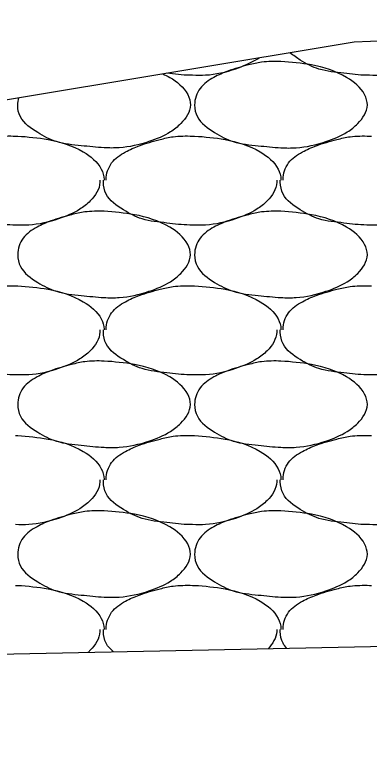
# Model space of a CAD drawing. Extents: x 1364961 to 1365294, y 367927 to 368034.
# Drawn here: x 1365025.011 to 1365026.038, y 367997.544 to 367999.654 of the extents above; entities that cross this region are included whole.
import ezdxf

# ---------------------------------------------------------------- set-up
doc = ezdxf.new("R2010")
doc.units = 0
doc.layers.add('Default', color=7, linetype='Continuous')

msp = doc.modelspace()

# ---------------------------------------------------------------- linework, layer by layer
at = {"layer": 'Default'}
for p, q in [((1365027.9953, 367999.6537), (1365025.9943, 367999.5737)), ((1365025.9943, 367999.5737), (1365004.6394, 367996.027)), ((1365025.0143, 367999.3017), (1365025.0203, 367999.3017)), ((1365025.5263, 367999.3017), (1365025.5323, 367999.3017)), ((1365026.0383, 367999.3017), (1365026.0443, 367999.3017)), ((1365025.0143, 367998.8677), (1365025.0203, 367998.8677)), ((1365025.5263, 367998.8677), (1365025.5323, 367998.8677)), ((1365026.0383, 367998.8677), (1365026.0443, 367998.8677)), ((1365025.0143, 367998.4337), (1365025.0203, 367998.4337)), ((1365025.5263, 367998.4337), (1365025.5323, 367998.4337)), ((1365026.0383, 367998.4337), (1365026.0443, 367998.4337)), ((1365025.0143, 367997.9997), (1365025.0203, 367997.9997)), ((1365025.5263, 367997.9997), (1365025.5323, 367997.9997)), ((1365026.0383, 367997.9997), (1365026.0443, 367997.9997)), ((1365031.9783, 367997.9397), (1365013.9943, 367997.5807))]:
    msp.add_line(p, q, dxfattribs=at)
for points in [[(1365026.2793, 367999.5847), (1365026.2543, 367999.5477), (1365026.2243, 367999.5237), (1365026.1623, 367999.4957), (1365026.0763, 367999.4777), (1365026.0383, 367999.4777)], [(1365026.0383, 367999.4777), (1365026.0303, 367999.4777), (1365025.9643, 367999.4837), (1365025.8923, 367999.4957), (1365025.8383, 367999.5217), (1365025.8083, 367999.5427)], [(1365025.7193, 367999.5277), (1365025.7123, 367999.5237), (1365025.6503, 367999.4957), (1365025.5643, 367999.4777), (1365025.5263, 367999.4777)], [(1365025.7823, 367999.5177), (1365025.8703, 367999.5077), (1365025.9723, 367999.4717), (1365026.0243, 367999.4217), (1365026.0323, 367999.3917), (1365026.0043, 367999.3377), (1365025.9743, 367999.3137), (1365025.9123, 367999.2857), (1365025.8263, 367999.2677), (1365025.7823, 367999.2677), (1365025.7163, 367999.2737), (1365025.6443, 367999.2857), (1365025.5903, 367999.3117), (1365025.5403, 367999.3577), (1365025.5323, 367999.3917), (1365025.5483, 367999.4397), (1365025.5883, 367999.4717), (1365025.6283, 367999.4897), (1365025.6883, 367999.5077), (1365025.7263, 367999.5157), (1365025.7823, 367999.5177)], [(1365025.4403, 367999.4817), (1365025.4603, 367999.4717), (1365025.5123, 367999.4217), (1365025.5203, 367999.3917), (1365025.4923, 367999.3377), (1365025.4623, 367999.3137), (1365025.4003, 367999.2857), (1365025.3143, 367999.2677), (1365025.2703, 367999.2677), (1365025.2043, 367999.2737), (1365025.1323, 367999.2857), (1365025.0783, 367999.3117), (1365025.0283, 367999.3577), (1365025.0203, 367999.3917), (1365025.0233, 367999.4127)], [(1365025.5263, 367999.4777), (1365025.5183, 367999.4777), (1365025.4523, 367999.4837)], [(1365024.7643, 367999.1737), (1365024.7643, 367999.1757), (1365024.7803, 367999.2237), (1365024.8203, 367999.2557), (1365024.8603, 367999.2737), (1365024.9203, 367999.2917), (1365024.9583, 367999.2997), (1365025.0143, 367999.3017)], [(1365025.0203, 367999.3017), (1365025.1083, 367999.2917), (1365025.2103, 367999.2557), (1365025.2623, 367999.2057), (1365025.2703, 367999.1757), (1365025.2703, 367999.1737)], [(1365025.2763, 367999.1737), (1365025.2763, 367999.1757), (1365025.2923, 367999.2237), (1365025.3323, 367999.2557), (1365025.3723, 367999.2737), (1365025.4323, 367999.2917), (1365025.4703, 367999.2997), (1365025.5263, 367999.3017)], [(1365025.5323, 367999.3017), (1365025.6203, 367999.2917), (1365025.7223, 367999.2557), (1365025.7743, 367999.2057), (1365025.7823, 367999.1757), (1365025.7823, 367999.1737)], [(1365025.7883, 367999.1737), (1365025.7883, 367999.1757), (1365025.8043, 367999.2237), (1365025.8443, 367999.2557), (1365025.8843, 367999.2737), (1365025.9443, 367999.2917), (1365025.9823, 367999.2997), (1365026.0383, 367999.3017)], [(1365025.0143, 367999.0437), (1365025.0063, 367999.0437), (1365024.9403, 367999.0497), (1365024.8683, 367999.0617), (1365024.8143, 367999.0877), (1365024.7643, 367999.1337), (1365024.7563, 367999.1677), (1365024.7563, 367999.1737)], [(1365025.2583, 367999.1737), (1365025.2583, 367999.1677), (1365025.2303, 367999.1137), (1365025.2003, 367999.0897), (1365025.1383, 367999.0617), (1365025.0523, 367999.0437), (1365025.0143, 367999.0437)], [(1365025.5263, 367999.0437), (1365025.5183, 367999.0437), (1365025.4523, 367999.0497), (1365025.3803, 367999.0617), (1365025.3263, 367999.0877), (1365025.2763, 367999.1337), (1365025.2683, 367999.1677), (1365025.2683, 367999.1737)], [(1365025.7703, 367999.1737), (1365025.7703, 367999.1677), (1365025.7423, 367999.1137), (1365025.7123, 367999.0897), (1365025.6503, 367999.0617), (1365025.5643, 367999.0437), (1365025.5263, 367999.0437)], [(1365026.0383, 367999.0437), (1365026.0303, 367999.0437), (1365025.9643, 367999.0497), (1365025.8923, 367999.0617), (1365025.8383, 367999.0877), (1365025.7883, 367999.1337), (1365025.7803, 367999.1677), (1365025.7803, 367999.1737)], [(1365026.2823, 367999.1737), (1365026.2823, 367999.1677), (1365026.2543, 367999.1137), (1365026.2243, 367999.0897), (1365026.1623, 367999.0617), (1365026.0763, 367999.0437), (1365026.0383, 367999.0437)], [(1365025.2703, 367999.0837), (1365025.3583, 367999.0737), (1365025.4603, 367999.0377), (1365025.5123, 367998.9877), (1365025.5203, 367998.9577), (1365025.4923, 367998.9037), (1365025.4623, 367998.8797), (1365025.4003, 367998.8517), (1365025.3143, 367998.8337), (1365025.2703, 367998.8337), (1365025.2043, 367998.8397), (1365025.1323, 367998.8517), (1365025.0783, 367998.8777), (1365025.0283, 367998.9237), (1365025.0203, 367998.9577), (1365025.0363, 367999.0057), (1365025.0763, 367999.0377), (1365025.1163, 367999.0557), (1365025.1763, 367999.0737), (1365025.2143, 367999.0817), (1365025.2703, 367999.0837)], [(1365025.7823, 367999.0837), (1365025.8703, 367999.0737), (1365025.9723, 367999.0377), (1365026.0243, 367998.9877), (1365026.0323, 367998.9577), (1365026.0043, 367998.9037), (1365025.9743, 367998.8797), (1365025.9123, 367998.8517), (1365025.8263, 367998.8337), (1365025.7823, 367998.8337), (1365025.7163, 367998.8397), (1365025.6443, 367998.8517), (1365025.5903, 367998.8777), (1365025.5403, 367998.9237), (1365025.5323, 367998.9577), (1365025.5483, 367999.0057), (1365025.5883, 367999.0377), (1365025.6283, 367999.0557), (1365025.6883, 367999.0737), (1365025.7263, 367999.0817), (1365025.7823, 367999.0837)], [(1365024.7643, 367998.7397), (1365024.7643, 367998.7417), (1365024.7803, 367998.7897), (1365024.8203, 367998.8217), (1365024.8603, 367998.8397), (1365024.9203, 367998.8577), (1365024.9583, 367998.8657), (1365025.0143, 367998.8677)], [(1365025.0203, 367998.8677), (1365025.1083, 367998.8577), (1365025.2103, 367998.8217), (1365025.2623, 367998.7717), (1365025.2703, 367998.7417), (1365025.2703, 367998.7397)], [(1365025.2763, 367998.7397), (1365025.2763, 367998.7417), (1365025.2923, 367998.7897), (1365025.3323, 367998.8217), (1365025.3723, 367998.8397), (1365025.4323, 367998.8577), (1365025.4703, 367998.8657), (1365025.5263, 367998.8677)], [(1365025.5323, 367998.8677), (1365025.6203, 367998.8577), (1365025.7223, 367998.8217), (1365025.7743, 367998.7717), (1365025.7823, 367998.7417), (1365025.7823, 367998.7397)], [(1365025.7883, 367998.7397), (1365025.7883, 367998.7417), (1365025.8043, 367998.7897), (1365025.8443, 367998.8217), (1365025.8843, 367998.8397), (1365025.9443, 367998.8577), (1365025.9823, 367998.8657), (1365026.0383, 367998.8677)], [(1365025.0143, 367998.6097), (1365025.0063, 367998.6097), (1365024.9403, 367998.6157), (1365024.8683, 367998.6277), (1365024.8143, 367998.6537), (1365024.7643, 367998.6997), (1365024.7563, 367998.7337), (1365024.7563, 367998.7397)], [(1365025.2583, 367998.7397), (1365025.2583, 367998.7337), (1365025.2303, 367998.6797), (1365025.2003, 367998.6557), (1365025.1383, 367998.6277), (1365025.0523, 367998.6097), (1365025.0143, 367998.6097)], [(1365025.5263, 367998.6097), (1365025.5183, 367998.6097), (1365025.4523, 367998.6157), (1365025.3803, 367998.6277), (1365025.3263, 367998.6537), (1365025.2763, 367998.6997), (1365025.2683, 367998.7337), (1365025.2683, 367998.7397)], [(1365025.7703, 367998.7397), (1365025.7703, 367998.7337), (1365025.7423, 367998.6797), (1365025.7123, 367998.6557), (1365025.6503, 367998.6277), (1365025.5643, 367998.6097), (1365025.5263, 367998.6097)], [(1365026.0383, 367998.6097), (1365026.0303, 367998.6097), (1365025.9643, 367998.6157), (1365025.8923, 367998.6277), (1365025.8383, 367998.6537), (1365025.7883, 367998.6997), (1365025.7803, 367998.7337), (1365025.7803, 367998.7397)], [(1365026.2823, 367998.7397), (1365026.2823, 367998.7337), (1365026.2543, 367998.6797), (1365026.2243, 367998.6557), (1365026.1623, 367998.6277), (1365026.0763, 367998.6097), (1365026.0383, 367998.6097)], [(1365025.2703, 367998.6497), (1365025.3583, 367998.6397), (1365025.4603, 367998.6037), (1365025.5123, 367998.5537), (1365025.5203, 367998.5237), (1365025.4923, 367998.4697), (1365025.4623, 367998.4457), (1365025.4003, 367998.4177), (1365025.3143, 367998.3997), (1365025.2703, 367998.3997), (1365025.2043, 367998.4057), (1365025.1323, 367998.4177), (1365025.0783, 367998.4437), (1365025.0283, 367998.4897), (1365025.0203, 367998.5237), (1365025.0363, 367998.5717), (1365025.0763, 367998.6037), (1365025.1163, 367998.6217), (1365025.1763, 367998.6397), (1365025.2143, 367998.6477), (1365025.2703, 367998.6497)], [(1365025.7823, 367998.6497), (1365025.8703, 367998.6397), (1365025.9723, 367998.6037), (1365026.0243, 367998.5537), (1365026.0323, 367998.5237), (1365026.0043, 367998.4697), (1365025.9743, 367998.4457), (1365025.9123, 367998.4177), (1365025.8263, 367998.3997), (1365025.7823, 367998.3997), (1365025.7163, 367998.4057), (1365025.6443, 367998.4177), (1365025.5903, 367998.4437), (1365025.5403, 367998.4897), (1365025.5323, 367998.5237), (1365025.5483, 367998.5717), (1365025.5883, 367998.6037), (1365025.6283, 367998.6217), (1365025.6883, 367998.6397), (1365025.7263, 367998.6477), (1365025.7823, 367998.6497)], [(1365025.0203, 367998.4337), (1365025.1083, 367998.4237), (1365025.2103, 367998.3877), (1365025.2623, 367998.3377), (1365025.2703, 367998.3077), (1365025.2703, 367998.3057)], [(1365025.2763, 367998.3057), (1365025.2763, 367998.3077), (1365025.2923, 367998.3557), (1365025.3323, 367998.3877), (1365025.3723, 367998.4057), (1365025.4323, 367998.4237), (1365025.4703, 367998.4317), (1365025.5263, 367998.4337)], [(1365025.5323, 367998.4337), (1365025.6203, 367998.4237), (1365025.7223, 367998.3877), (1365025.7743, 367998.3377), (1365025.7823, 367998.3077), (1365025.7823, 367998.3057)], [(1365025.7883, 367998.3057), (1365025.7883, 367998.3077), (1365025.8043, 367998.3557), (1365025.8443, 367998.3877), (1365025.8843, 367998.4057), (1365025.9443, 367998.4237), (1365025.9823, 367998.4317), (1365026.0383, 367998.4337)], [(1365025.2583, 367998.3057), (1365025.2583, 367998.2997), (1365025.2303, 367998.2457), (1365025.2003, 367998.2217), (1365025.1383, 367998.1937), (1365025.0523, 367998.1757), (1365025.0143, 367998.1757)], [(1365025.5263, 367998.1757), (1365025.5183, 367998.1757), (1365025.4523, 367998.1817), (1365025.3803, 367998.1937), (1365025.3263, 367998.2197), (1365025.2763, 367998.2657), (1365025.2683, 367998.2997), (1365025.2683, 367998.3057)], [(1365025.7703, 367998.3057), (1365025.7703, 367998.2997), (1365025.7423, 367998.2457), (1365025.7123, 367998.2217), (1365025.6503, 367998.1937), (1365025.5643, 367998.1757), (1365025.5263, 367998.1757)], [(1365026.0383, 367998.1757), (1365026.0303, 367998.1757), (1365025.9643, 367998.1817), (1365025.8923, 367998.1937), (1365025.8383, 367998.2197), (1365025.7883, 367998.2657), (1365025.7803, 367998.2997), (1365025.7803, 367998.3057)], [(1365026.2823, 367998.3057), (1365026.2823, 367998.2997), (1365026.2543, 367998.2457), (1365026.2243, 367998.2217), (1365026.1623, 367998.1937), (1365026.0763, 367998.1757), (1365026.0383, 367998.1757)], [(1365025.2703, 367998.2157), (1365025.3583, 367998.2057), (1365025.4603, 367998.1697), (1365025.5123, 367998.1197), (1365025.5203, 367998.0897), (1365025.4923, 367998.0357), (1365025.4623, 367998.0117), (1365025.4003, 367997.9837), (1365025.3143, 367997.9657), (1365025.2703, 367997.9657), (1365025.2043, 367997.9717), (1365025.1323, 367997.9837), (1365025.0783, 367998.0097), (1365025.0283, 367998.0557), (1365025.0203, 367998.0897), (1365025.0363, 367998.1377), (1365025.0763, 367998.1697), (1365025.1163, 367998.1877), (1365025.1763, 367998.2057), (1365025.2143, 367998.2137), (1365025.2703, 367998.2157)], [(1365025.7823, 367998.2157), (1365025.8703, 367998.2057), (1365025.9723, 367998.1697), (1365026.0243, 367998.1197), (1365026.0323, 367998.0897), (1365026.0043, 367998.0357), (1365025.9743, 367998.0117), (1365025.9123, 367997.9837), (1365025.8263, 367997.9657), (1365025.7823, 367997.9657), (1365025.7163, 367997.9717), (1365025.6443, 367997.9837), (1365025.5903, 367998.0097), (1365025.5403, 367998.0557), (1365025.5323, 367998.0897), (1365025.5483, 367998.1377), (1365025.5883, 367998.1697), (1365025.6283, 367998.1877), (1365025.6883, 367998.2057), (1365025.7263, 367998.2137), (1365025.7823, 367998.2157)], [(1365025.0203, 367997.9997), (1365025.1083, 367997.9897), (1365025.2103, 367997.9537), (1365025.2623, 367997.9037), (1365025.2703, 367997.8737), (1365025.2703, 367997.8717)], [(1365025.2763, 367997.8717), (1365025.2763, 367997.8737), (1365025.2923, 367997.9217), (1365025.3323, 367997.9537), (1365025.3723, 367997.9717), (1365025.4323, 367997.9897), (1365025.4703, 367997.9977), (1365025.5263, 367997.9997)], [(1365025.5323, 367997.9997), (1365025.6203, 367997.9897), (1365025.7223, 367997.9537), (1365025.7743, 367997.9037), (1365025.7823, 367997.8737), (1365025.7823, 367997.8717)], [(1365025.7883, 367997.8717), (1365025.7883, 367997.8737), (1365025.8043, 367997.9217), (1365025.8443, 367997.9537), (1365025.8843, 367997.9717), (1365025.9443, 367997.9897), (1365025.9823, 367997.9977), (1365026.0383, 367997.9997)], [(1365025.2583, 367997.8717), (1365025.2583, 367997.8657), (1365025.2303, 367997.8117), (1365025.2233, 367997.8047)], [(1365025.2973, 367997.8067), (1365025.2763, 367997.8317), (1365025.2683, 367997.8657), (1365025.2683, 367997.8717)], [(1365025.7703, 367997.8717), (1365025.7703, 367997.8657), (1365025.7453, 367997.8157)], [(1365025.7993, 367997.8167), (1365025.7883, 367997.8317), (1365025.7803, 367997.8657), (1365025.7803, 367997.8717)]]:
    msp.add_spline(points, degree=3, dxfattribs=at)

doc.saveas('drawing.dxf')
